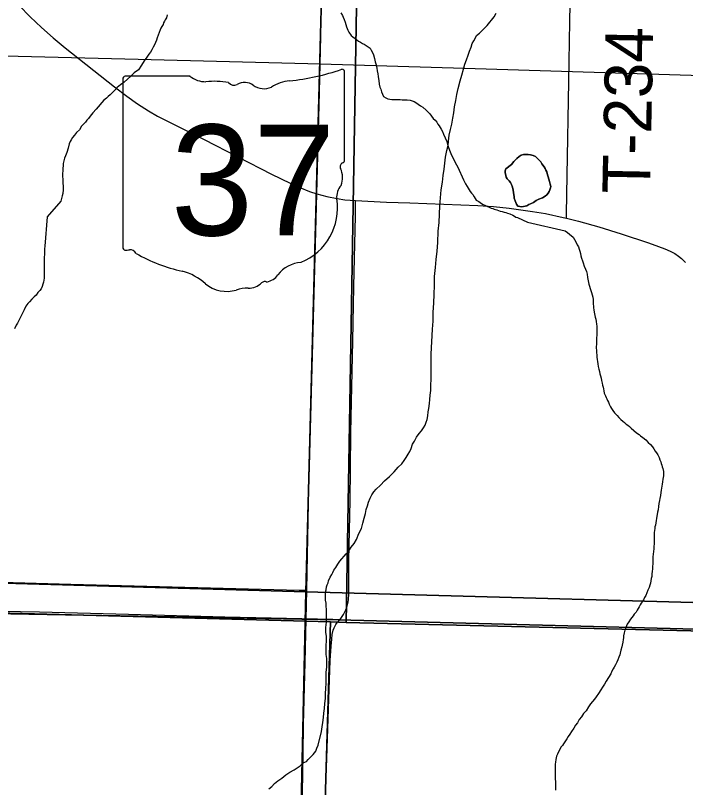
# Model space of a CAD drawing. Extents: x 0 to 68, y 0 to 52.9.
# Drawn here: x 46.643 to 47.485, y 35.018 to 35.989 of the extents above; entities that cross this region are included whole.
import ezdxf

# ---------------------------------------------------------------- set-up
doc = ezdxf.new("R2010")
doc.units = 0
for name, color, linetype in [('Default', 7, 'Continuous'), ('GM_X_County_Road', 7, 'Continuous'), ('GM_X_Minor_Lake', 7, 'Continuous'), ('GM_X_Minor_River', 7, 'Continuous'), ('GM_X_State_Route', 7, 'Continuous'), ('GM_X_State_Shield', 7, 'Continuous'), ('GM_X_Township', 7, 'Continuous'), ('GM_X_Township_Road', 7, 'Continuous'), ('GM_X_Township_Road_Text', 7, 'Continuous')]:
    doc.layers.add(name, color=color, linetype=linetype)

msp = doc.modelspace()

# ---------------------------------------------------------------- linework, layer by layer
at = {"layer": 'Default'}
for points in [[(45.68961, 36.62483), (47.04294, 36.58651), (47.00797, 35.26364), (45.66716, 35.30232)], [(47.04294, 36.58651), (48.38433, 36.55233), (48.34582, 35.22698), (47.00797, 35.26364)], [(47.07622, 36.27481), (47.05879, 35.22529), (47.03919, 35.22593), (45.9997, 35.25406), (46.0139, 36.30128)], [(48.14013, 36.24631), (48.11512, 35.19975), (47.05879, 35.22529), (47.07622, 36.27481)], [(45.66716, 35.30232), (47.00797, 35.26364), (46.97896, 33.9387), (45.64513, 33.97481)], [(47.00797, 35.26364), (48.34582, 35.22698), (48.31488, 33.90856), (46.97896, 33.9387)], [(45.9809, 35.25428), (45.9997, 35.25406), (47.03919, 35.22593), (47.00837, 34.19765), (45.92571, 34.22831)], [(47.03919, 35.22593), (47.05879, 35.22529), (48.11512, 35.19975), (48.08148, 34.17031), (47.00837, 34.19765)]]:
    msp.add_lwpolyline(points, close=True, dxfattribs=at)
at = {"layer": 'GM_X_County_Road'}
for points in [[(47.02596, 35.92783), (47.02667, 35.96209), (47.02864, 36.06461), (47.03287, 36.23684), (47.03545, 36.33115), (47.03737, 36.41728), (47.04018, 36.55261), (47.04236, 36.63052), (47.045, 36.72482), (47.04672, 36.7781), (47.05003, 36.90523), (47.05064, 36.92548)], [(47.00914, 35.26579), (47.01144, 35.3757), (47.01675, 35.57662), (47.02103, 35.73244), (47.02518, 35.89236), (47.02596, 35.92783)], [(47.05093, 35.22914), (47.05545, 35.23523), (47.05843, 35.24115), (47.05965, 35.24424), (47.06116, 35.25072), (47.06155, 35.25403), (47.06197, 35.26065), (47.06201, 35.3034), (47.0636, 35.37885), (47.06399, 35.41823), (47.06474, 35.46415), (47.06692, 35.57899), (47.06819, 35.6479), (47.07041, 35.73647), (47.07033, 35.74968), (47.0703, 35.75575)], [(46.99522, 34.60237), (46.99533, 34.60884), (46.99678, 34.67854), (47.00014, 34.82619), (47.00333, 34.98612), (47.00462, 35.05996), (47.005, 35.09685), (47.00724, 35.17474), (47.00914, 35.26579)], [(47.0217, 34.70796), (47.02235, 34.73142), (47.02473, 34.80356), (47.02731, 34.87899), (47.02911, 34.92476), (47.03175, 34.98066), (47.03347, 35.02982), (47.03691, 35.12867), (47.03874, 35.17737), (47.03978, 35.19548), (47.04048, 35.20413), (47.04117, 35.20993), (47.04239, 35.21568), (47.04378, 35.21869), (47.04586, 35.2227), (47.04784, 35.22555), (47.05093, 35.22914)]]:
    msp.add_lwpolyline(points, dxfattribs=at)
at = {"layer": 'GM_X_Minor_Lake'}
for points in [[(47.25917, 35.79574), (47.2665, 35.80127), (47.26936, 35.80484), (47.27304, 35.80881), (47.27629, 35.81118), (47.27873, 35.81276), (47.28156, 35.81393), (47.28438, 35.81389), (47.2872, 35.81385), (47.29042, 35.81341), (47.29363, 35.81256), (47.29643, 35.81132), (47.29962, 35.80847), (47.30161, 35.80643), (47.30319, 35.8044), (47.30477, 35.80197), (47.30755, 35.79832), (47.30873, 35.79629), (47.30951, 35.79427), (47.31069, 35.79185), (47.31147, 35.78983), (47.3134, 35.78297), (47.31416, 35.77975), (47.31493, 35.77652), (47.3157, 35.7737), (47.31527, 35.7717), (47.31443, 35.7693), (47.3136, 35.7673), (47.31237, 35.76531), (47.31073, 35.76292), (47.30869, 35.76134), (47.30544, 35.75937), (47.301, 35.75782), (47.29735, 35.75586), (47.29409, 35.75349), (47.29045, 35.75193), (47.28842, 35.75075), (47.28558, 35.74918), (47.28356, 35.74881), (47.27952, 35.74806), (47.27711, 35.74849), (47.2743, 35.74893), (47.27271, 35.75136), (47.27194, 35.75338), (47.27115, 35.7554), (47.26999, 35.75903), (47.26961, 35.76105), (47.26924, 35.76306), (47.26887, 35.76588), (47.26851, 35.7691), (47.26775, 35.77272), (47.26658, 35.77595), (47.265, 35.77878), (47.26342, 35.78082), (47.26103, 35.78326), (47.25985, 35.78528), (47.25947, 35.7873), (47.25831, 35.79133), (47.25834, 35.79334), (47.25917, 35.79574)], [(47.31073, 35.76292), (47.31237, 35.76531), (47.3136, 35.7673), (47.31443, 35.7693), (47.31527, 35.7717), (47.3157, 35.7737), (47.31493, 35.77652), (47.31416, 35.77975), (47.3134, 35.78297), (47.31147, 35.78983), (47.31069, 35.79185), (47.30951, 35.79427), (47.30873, 35.79629), (47.30755, 35.79832), (47.30477, 35.80197), (47.30319, 35.8044), (47.30161, 35.80643), (47.29962, 35.80847), (47.29643, 35.81132), (47.29363, 35.81256), (47.29042, 35.81341), (47.2872, 35.81385), (47.28438, 35.81389), (47.28156, 35.81393), (47.27873, 35.81276), (47.27629, 35.81118), (47.27304, 35.80881), (47.26936, 35.80484), (47.2665, 35.80127), (47.25917, 35.79574)], [(47.25917, 35.79574), (47.25834, 35.79334), (47.25831, 35.79133), (47.25947, 35.7873), (47.25985, 35.78528), (47.26103, 35.78326), (47.26342, 35.78082), (47.265, 35.77878), (47.26658, 35.77595), (47.26775, 35.77272), (47.26851, 35.7691), (47.26887, 35.76588), (47.26924, 35.76306), (47.26961, 35.76105), (47.26999, 35.75903), (47.27115, 35.7554), (47.27194, 35.75338), (47.27271, 35.75136), (47.2743, 35.74893), (47.27711, 35.74849), (47.27952, 35.74806), (47.28356, 35.74881), (47.28558, 35.74918), (47.28842, 35.75075), (47.29045, 35.75193), (47.29409, 35.75349), (47.29735, 35.75586), (47.301, 35.75782), (47.30544, 35.75937), (47.30869, 35.76134), (47.31073, 35.76292)]]:
    msp.add_lwpolyline(points, dxfattribs=at)
at = {"layer": 'GM_X_Minor_River'}
for points in [[(46.8338, 35.98936), (46.83295, 35.98575), (46.83131, 35.98336), (46.83048, 35.98136), (46.82925, 35.97937), (46.82882, 35.97737), (46.82717, 35.97458), (46.82594, 35.97258), (46.82511, 35.97059), (46.82386, 35.96739), (46.82261, 35.96379), (46.82096, 35.96059), (46.82011, 35.95739), (46.81887, 35.9546), (46.81762, 35.9518), (46.81597, 35.94861), (46.81432, 35.94541), (46.81267, 35.94262), (46.81062, 35.93984), (46.80816, 35.93625), (46.80488, 35.93147), (46.80159, 35.92629), (46.79789, 35.92032), (46.7922, 35.91637), (46.78812, 35.91241), (46.78404, 35.90844), (46.77957, 35.90489), (46.77509, 35.90133), (46.77102, 35.89817), (46.76735, 35.8942), (46.76449, 35.89142), (46.76205, 35.88904), (46.7596, 35.88667), (46.75756, 35.88468), (46.75431, 35.88231), (46.74449, 35.87079), (46.74041, 35.86602), (46.73713, 35.86205), (46.73468, 35.85927), (46.73264, 35.85688), (46.731, 35.85449), (46.72855, 35.85212), (46.7261, 35.84934), (46.72362, 35.84495), (46.71996, 35.84138), (46.71709, 35.8382), (46.71464, 35.83502), (46.71299, 35.83223), (46.71176, 35.83024), (46.71051, 35.82704), (46.70923, 35.82183), (46.70755, 35.81623), (46.70589, 35.81223), (46.70464, 35.80903), (46.7038, 35.80583), (46.70295, 35.80263), (46.70291, 35.79941), (46.70247, 35.79661), (46.70243, 35.79339), (46.70239, 35.78978), (46.70234, 35.78616), (46.7027, 35.78294), (46.70265, 35.77852), (46.70298, 35.7733), (46.70293, 35.76928), (46.70247, 35.76486), (46.70163, 35.76166), (46.70078, 35.75846), (46.69994, 35.75526), (46.68296, 35.73533)], [(47.05218, 35.99212), (47.05414, 35.98848), (47.05493, 35.98646), (47.0561, 35.98363), (47.05726, 35.9804), (47.05843, 35.97717), (47.0592, 35.97435), (47.05998, 35.97233), (47.06076, 35.97031), (47.06194, 35.96748), (47.06511, 35.96342), (47.0671, 35.96179), (47.0699, 35.95974), (47.07189, 35.95811), (47.07428, 35.95647), (47.07669, 35.95523), (47.07908, 35.95359), (47.08149, 35.95236), (47.08388, 35.95072), (47.08628, 35.94908), (47.08867, 35.94744), (47.09025, 35.94501), (47.09183, 35.94218), (47.093, 35.93895), (47.09415, 35.93451), (47.09531, 35.93048), (47.09647, 35.92645), (47.09722, 35.92242), (47.09758, 35.9192), (47.09834, 35.91517), (47.0991, 35.91195), (47.09947, 35.90913), (47.09984, 35.90671), (47.10019, 35.90229)], [(47.206, 35.92128), (47.20802, 35.92729), (47.21004, 35.9328), (47.21206, 35.93882), (47.21358, 35.94383), (47.21559, 35.94884), (47.21711, 35.95335), (47.21913, 35.95685), (47.22064, 35.95986), (47.22265, 35.96337), (47.22617, 35.96636), (47.22919, 35.96936), (47.23221, 35.97236), (47.23573, 35.97586), (47.24478, 35.98687), (47.2473, 35.99138)], [(47.03289, 35.26067), (47.0329, 35.26318), (47.03341, 35.26619), (47.03392, 35.2702), (47.03493, 35.2727), (47.03594, 35.27521), (47.03645, 35.27771), (47.03846, 35.28222), (47.04048, 35.28573), (47.04199, 35.28823), (47.043, 35.29124), (47.04551, 35.29424), (47.04803, 35.29875), (47.05055, 35.30225), (47.0586, 35.31175), (47.06212, 35.31525), (47.06514, 35.31976), (47.06866, 35.32477), (47.07168, 35.32977), (47.07471, 35.33729), (47.07774, 35.3433), (47.07976, 35.35031), (47.08128, 35.35633), (47.0828, 35.36234), (47.08381, 35.36736), (47.08533, 35.37187), (47.08684, 35.37638), (47.08886, 35.38139), (47.09088, 35.38589), (47.0934, 35.3894), (47.09641, 35.3929), (47.10194, 35.3979), (47.10697, 35.4034), (47.11301, 35.4089), (47.11904, 35.4149), (47.12407, 35.4204), (47.1286, 35.4249), (47.13162, 35.42891), (47.13413, 35.43291), (47.13665, 35.43691), (47.13867, 35.44042), (47.14018, 35.44393), (47.1422, 35.44944), (47.14472, 35.45344), (47.14724, 35.45845), (47.15026, 35.46296), (47.15328, 35.46646), (47.15579, 35.46996), (47.15781, 35.47347), (47.15932, 35.47697), (47.16033, 35.48048), (47.16135, 35.48499), (47.16186, 35.49001), (47.16237, 35.49452), (47.16339, 35.50054), (47.1639, 35.50555), (47.16442, 35.51107), (47.16493, 35.51709), (47.16495, 35.52361), (47.16547, 35.53113), (47.16548, 35.53815), (47.1655, 35.54568), (47.16552, 35.55371), (47.16554, 35.56273), (47.16712, 35.59433), (47.16814, 35.60436), (47.16817, 35.6154), (47.1687, 35.62694), (47.16922, 35.63797), (47.16975, 35.649), (47.16978, 35.66054), (47.17081, 35.67157), (47.17183, 35.6816), (47.17286, 35.69214), (47.17389, 35.70317), (47.17442, 35.71721), (47.17545, 35.72824), (47.17598, 35.73878), (47.1765, 35.74931), (47.17703, 35.75934), (47.17806, 35.76937), (47.17958, 35.7789), (47.18061, 35.78742), (47.18163, 35.79545), (47.18265, 35.80297), (47.18367, 35.81049), (47.18519, 35.81901), (47.18671, 35.82503), (47.18723, 35.83054), (47.18825, 35.83806), (47.18977, 35.84508), (47.19129, 35.8521), (47.19281, 35.85962), (47.19383, 35.86614), (47.19485, 35.87366), (47.19638, 35.88168), (47.1979, 35.8892), (47.19942, 35.89672), (47.20195, 35.90624), (47.20397, 35.91376), (47.206, 35.92128)], [(47.10019, 35.90229), (47.10095, 35.89866), (47.10212, 35.89584), (47.10289, 35.89261), (47.10564, 35.88695), (47.10843, 35.88491), (47.11124, 35.88366), (47.11365, 35.88323), (47.11606, 35.8828), (47.11928, 35.88316), (47.1217, 35.88312), (47.12412, 35.88309), (47.12654, 35.88306), (47.12895, 35.88263), (47.13096, 35.8826), (47.13338, 35.88257), (47.13539, 35.88254), (47.13901, 35.88209), (47.14182, 35.88125), (47.14423, 35.88042), (47.14622, 35.87919), (47.14902, 35.87714), (47.15221, 35.87509), (47.15501, 35.87345), (47.15939, 35.86937), (47.16138, 35.86734), (47.16377, 35.86489), (47.16575, 35.86205), (47.16813, 35.85921), (47.17051, 35.85677), (47.1725, 35.85433), (47.17408, 35.8519), (47.17567, 35.84987), (47.17803, 35.84582), (47.1796, 35.84259), (47.18117, 35.83935), (47.18313, 35.8349), (47.18508, 35.83006), (47.18702, 35.82401), (47.18857, 35.81916), (47.19013, 35.81513), (47.1917, 35.81149), (47.19367, 35.80825), (47.19524, 35.80461), (47.1972, 35.80097), (47.19918, 35.79773), (47.20623, 35.78197), (47.20859, 35.77711), (47.21056, 35.77347), (47.21214, 35.77144), (47.21332, 35.76942), (47.21451, 35.76739), (47.21609, 35.76536), (47.21768, 35.76333), (47.21966, 35.7605), (47.22202, 35.75645), (47.22522, 35.7548), (47.22882, 35.75234), (47.23082, 35.75111), (47.23282, 35.74988), (47.23562, 35.74863), (47.23842, 35.74739), (47.24083, 35.74616), (47.24283, 35.74573), (47.24484, 35.7449), (47.24805, 35.74405), (47.25206, 35.74239), (47.25487, 35.74195), (47.25728, 35.74112), (47.25929, 35.74069), (47.26129, 35.73986), (47.2645, 35.73901), (47.26811, 35.73736), (47.27011, 35.73613), (47.2721, 35.7349), (47.27411, 35.73447), (47.28677, 35.72858)], [(46.68296, 35.73533), (46.67991, 35.69841), (46.6795, 35.6952), (46.6795, 35.692), (46.67949, 35.68878), (46.67907, 35.68397), (46.67907, 35.68036), (46.67906, 35.67554), (46.67905, 35.67153), (46.67904, 35.66792), (46.67903, 35.66471), (46.67902, 35.6615), (46.67902, 35.65829), (46.67861, 35.65588), (46.6782, 35.65307), (46.67739, 35.65067), (46.67659, 35.64786), (46.67537, 35.64505), (46.67376, 35.64265), (46.67135, 35.64025), (46.66893, 35.63705), (46.66652, 35.63465), (46.6637, 35.63185), (46.66089, 35.62864), (46.65847, 35.62624), (46.65606, 35.62304), (46.65404, 35.61863), (46.65203, 35.61423), (46.65041, 35.61102), (46.64557, 35.60181), (46.64396, 35.599), (46.64194, 35.59459)], [(47.28677, 35.72858), (47.33379, 35.718), (47.33699, 35.71558), (47.33939, 35.71357), (47.3438, 35.70994), (47.3458, 35.70672), (47.3474, 35.70391), (47.349, 35.70029), (47.3506, 35.69748), (47.35139, 35.69466), (47.35219, 35.69225), (47.35298, 35.68944), (47.35378, 35.68623), (47.35458, 35.68342), (47.35577, 35.6802), (47.35657, 35.67739), (47.35776, 35.67337), (47.35936, 35.66976), (47.36056, 35.66654), (47.36135, 35.66333), (47.36215, 35.65931), (47.36294, 35.6549), (47.36373, 35.65088), (47.36453, 35.64807), (47.36533, 35.64526), (47.36612, 35.64285), (47.36692, 35.64004), (47.36771, 35.63722), (47.36851, 35.63441), (47.36891, 35.6316), (47.3693, 35.62879), (47.36929, 35.62598), (47.36969, 35.62277), (47.36968, 35.62076), (47.37008, 35.61835), (47.37047, 35.61554), (47.37087, 35.61354), (47.37127, 35.61112), (47.37166, 35.60912), (47.37246, 35.60671), (47.37286, 35.6039), (47.37325, 35.60028), (47.37365, 35.59787), (47.37363, 35.59105), (47.37362, 35.58905), (47.37362, 35.58664), (47.37321, 35.58303), (47.3732, 35.58022), (47.3732, 35.57661), (47.37319, 35.5746), (47.37278, 35.57259), (47.37278, 35.57018), (47.37317, 35.56778), (47.37317, 35.56457), (47.37356, 35.56176), (47.37356, 35.55895), (47.37395, 35.55613), (47.37435, 35.55332), (47.37514, 35.55051), (47.37553, 35.5473), (47.37633, 35.54369), (47.37713, 35.54088), (47.37752, 35.53806), (47.37832, 35.53525), (47.37911, 35.53244), (47.37951, 35.52963), (47.3803, 35.52642), (47.3807, 35.52361), (47.3815, 35.52119), (47.38189, 35.51919), (47.38269, 35.51678), (47.38308, 35.51357), (47.38468, 35.51035), (47.38548, 35.50834), (47.38628, 35.50633), (47.38708, 35.50432), (47.38828, 35.50231), (47.38907, 35.4999), (47.39107, 35.49628), (47.39227, 35.49427), (47.39387, 35.49186), (47.39587, 35.48904), (47.39907, 35.48542), (47.40148, 35.48301), (47.40388, 35.48059), (47.40628, 35.47858), (47.40828, 35.47656), (47.41069, 35.47455), (47.41269, 35.47334), (47.4147, 35.47173), (47.4167, 35.46971), (47.42351, 35.46367), (47.42671, 35.46165), (47.42872, 35.46004), (47.43152, 35.45803), (47.43513, 35.45481), (47.43833, 35.45159), (47.44113, 35.44917), (47.44354, 35.44635), (47.44554, 35.44353), (47.44714, 35.44072)], [(47.44714, 35.44072), (47.44874, 35.43871), (47.45034, 35.43589), (47.45193, 35.43268), (47.45273, 35.42987), (47.45393, 35.42746), (47.45472, 35.42504), (47.45552, 35.42304), (47.45592, 35.42103), (47.45672, 35.41902), (47.45751, 35.415), (47.45751, 35.41259), (47.4575, 35.40979), (47.45709, 35.40778), (47.45669, 35.40537), (47.45628, 35.40217), (47.45587, 35.39936), (47.45546, 35.39655), (47.45506, 35.39414), (47.45465, 35.39174), (47.45424, 35.38853), (47.45383, 35.38491), (47.45302, 35.38131), (47.45261, 35.3785), (47.4518, 35.37489), (47.45139, 35.37128), (47.45058, 35.36687), (47.44977, 35.36406), (47.44936, 35.36125), (47.44895, 35.35884), (47.44773, 35.35042), (47.44732, 35.34761), (47.44652, 35.34561), (47.44651, 35.3436), (47.4461, 35.3408), (47.4457, 35.33839), (47.44569, 35.33397), (47.44568, 35.33076), (47.44567, 35.32715), (47.44566, 35.32434), (47.44525, 35.32073), (47.44525, 35.31792), (47.44484, 35.31471), (47.44443, 35.3111), (47.44402, 35.30789), (47.44401, 35.30268), (47.444, 35.29906), (47.44359, 35.29585), (47.44358, 35.29264), (47.44318, 35.28944), (47.44277, 35.28663), (47.44276, 35.28301), (47.44195, 35.28061), (47.44154, 35.2778), (47.44113, 35.27459), (47.44032, 35.27219), (47.43952, 35.26938), (47.4379, 35.26577), (47.43669, 35.26257), (47.43508, 35.25936), (47.43347, 35.25656), (47.43226, 35.25375), (47.43065, 35.25135), (47.42944, 35.24935), (47.42823, 35.24734), (47.42702, 35.24494), (47.4242, 35.24094), (47.42299, 35.23813), (47.42058, 35.23573), (47.41937, 35.23373), (47.41775, 35.23132), (47.41614, 35.22932), (47.41373, 35.22612), (47.41172, 35.22332), (47.40889, 35.2157), (47.40808, 35.21209), (47.40727, 35.20848), (47.40726, 35.20607), (47.40686, 35.20367), (47.40644, 35.20046), (47.40563, 35.19685), (47.40523, 35.19444), (47.40401, 35.19043), (47.4032, 35.18682), (47.4024, 35.18442), (47.40118, 35.18161), (47.39997, 35.17841), (47.39876, 35.1752), (47.39715, 35.17199), (47.39554, 35.16919), (47.39433, 35.16679), (47.39272, 35.16398), (47.3911, 35.16078), (47.38828, 35.15597), (47.38546, 35.15156), (47.38345, 35.14756), (47.38103, 35.14395), (47.37861, 35.14035), (47.37579, 35.13594), (47.37297, 35.13194), (47.37056, 35.12874)], [(46.96159, 35.0161), (46.96511, 35.0191), (46.96863, 35.0226), (46.97265, 35.0261), (46.97767, 35.02959), (46.9827, 35.03359), (46.98772, 35.03708), (46.99325, 35.04008), (46.99727, 35.04257), (47.00079, 35.04507), (47.00481, 35.04856), (47.00883, 35.05056), (47.01084, 35.05306), (47.01386, 35.05606), (47.01738, 35.05906), (47.0204, 35.06356), (47.02191, 35.06707), (47.02343, 35.07108), (47.02748, 35.08812), (47.02849, 35.09414), (47.02951, 35.09965), (47.03003, 35.10567), (47.03054, 35.11119), (47.03156, 35.1172), (47.03207, 35.12322), (47.03259, 35.12974), (47.0326, 35.13576), (47.03312, 35.14228), (47.03364, 35.1488), (47.03366, 35.15632), (47.03367, 35.16285), (47.03419, 35.16886), (47.0342, 35.17438), (47.03421, 35.1799), (47.03372, 35.18492), (47.03374, 35.19044), (47.03375, 35.19646), (47.03376, 35.20197), (47.03378, 35.20749), (47.03329, 35.21301), (47.0333, 35.21903), (47.03382, 35.22555), (47.03383, 35.23007), (47.03384, 35.23458), (47.03385, 35.23809), (47.03385, 35.2416), (47.03336, 35.24562), (47.03337, 35.24963), (47.03288, 35.25314), (47.03289, 35.25716), (47.03289, 35.26067)], [(47.37056, 35.12874), (47.36814, 35.12594), (47.36573, 35.12273), (47.36331, 35.11913), (47.36049, 35.11432), (47.35687, 35.11072), (47.35445, 35.10672), (47.35164, 35.10311), (47.34922, 35.09911), (47.3468, 35.0959), (47.34479, 35.0923), (47.34197, 35.08829), (47.33995, 35.08469), (47.33754, 35.08189), (47.33593, 35.07908), (47.33431, 35.07628), (47.3319, 35.07268), (47.33069, 35.07067), (47.32908, 35.06867), (47.32545, 35.06266), (47.32424, 35.05946), (47.32303, 35.05705), (47.32263, 35.05505), (47.32222, 35.05304), (47.32181, 35.04943), (47.3214, 35.04703), (47.3214, 35.04502), (47.32139, 35.04261), (47.32139, 35.0402), (47.32138, 35.0378), (47.32138, 35.03458), (47.32137, 35.03177), (47.32136, 35.02856), (47.32175, 35.02495), (47.32175, 35.02214), (47.32174, 35.01853), (47.32173, 35.01452)]]:
    msp.add_lwpolyline(points, dxfattribs=at)
at = {"layer": 'GM_X_State_Route'}
for points in [[(46.64793, 36.00116), (46.66161, 35.98703), (46.67579, 35.9734), (46.69052, 35.96038), (46.70567, 35.94784), (46.76753, 35.89904), (46.78323, 35.88718), (46.79657, 35.87766), (46.8103, 35.86877), (46.82156, 35.8621), (46.83311, 35.85594), (46.8801, 35.83249), (46.96491, 35.78918), (46.98847, 35.77762), (47.00041, 35.77224), (47.01258, 35.76745), (47.02188, 35.76439), (47.0345, 35.76098), (47.04732, 35.75844), (47.05701, 35.75698), (47.0703, 35.75575), (47.10935, 35.75393), (47.1389, 35.75302), (47.22422, 35.74976), (47.24392, 35.74837), (47.26353, 35.7462), (47.29283, 35.74215), (47.30906, 35.73943), (47.33159, 35.73466), (47.3357, 35.73365)], [(47.3357, 35.73365), (47.35075, 35.72996), (47.37609, 35.72295), (47.40435, 35.7142), (47.43865, 35.70274), (47.45106, 35.69825), (47.4593, 35.6951), (47.46599, 35.6921), (47.47184, 35.68909), (47.47636, 35.68608), (47.4802, 35.68291), (47.48523, 35.67806)]]:
    msp.add_lwpolyline(points, dxfattribs=at)
at = {"layer": 'GM_X_State_Shield'}
for p, q in [((46.86242, 35.91214), (46.78088, 35.91214)), ((47.05657, 35.80683), (47.05657, 35.91738)), ((46.77813, 35.90851), (46.77813, 35.69718)), ((47.05654, 35.80686), (47.05657, 35.80683))]:
    msp.add_line(p, q, dxfattribs=at)
for centre, radius, start, end in [((46.95738, 36.20025), 0.29527, 275.84447, 288.90645), ((47.05348, 35.91784), 0.0031, 351.86209, 97.738), ((46.78132, 35.90896), 0.00323, 98.1301, 188.1301), ((46.88183, 35.93668), 0.03129, 231.61951, 271.11188), ((46.89221, 35.7935), 0.11232, 80.48669, 94.98827), ((46.91771, 35.91005), 0.00903, 219.79206, 297.10237), ((46.93096, 35.88563), 0.01877, 54.46668, 119.14113), ((46.95518, 35.91913), 0.02258, 233.85621, 294.82819), ((46.99505, 35.8476), 0.0594, 97.34618, 120.76885), ((47.05585, 35.79872), 0.0048, 107.94398, 210.33697), ((47.05326, 35.80641), 0.00332, 289.60381, 7.73413), ((47.02533, 35.78474), 0.0288, 340.03296, 23.64957), ((47.06767, 35.76057), 0.02095, 136.8065, 186.92959), ((46.97393, 35.74651), 0.07385, 292.30889, 8.98584), ((46.78135, 35.69672), 0.00325, 171.95839, 258.30661), ((46.78185, 35.71834), 0.02483, 267.33899, 280.60386), ((46.78693, 35.68499), 0.00895, 29.74838, 93.27175), ((46.89998, 35.87486), 0.21323, 240.41292, 257.1985), ((47.00507, 35.63785), 0.04045, 94.40312, 142.57675), ((46.83641, 35.60224), 0.06672, 47.18416, 75.83597), ((46.95382, 35.6767), 0.02386, 282.87319, 323.27711), ((46.90857, 35.68394), 0.04233, 230.70037, 286.29184), ((46.93612, 35.66811), 0.02256, 268.77702, 315.54927), ((46.95653, 35.64765), 0.00635, 65.75173, 132.64842), ((46.93303, 35.61088), 0.03479, 85.69512, 111.20995)]:
    msp.add_arc(centre, radius, start, end, dxfattribs=at)
at = {"layer": 'GM_X_Township'}
for points in [[(49.65006, 35.14791), (49.27004, 35.15827), (49.16794, 35.1597), (48.64756, 35.17873), (48.11741, 35.1987), (47.75469, 35.21012), (47.04874, 35.22839), (46.52235, 35.23802), (45.99923, 35.25445), (45.98487, 35.25468), (45.19609, 35.27373)], [(45.19609, 35.27373), (45.98487, 35.25468), (45.99923, 35.25445), (46.52235, 35.23802), (47.04874, 35.22839), (47.75469, 35.21012), (48.11741, 35.1987), (48.64756, 35.17873), (49.16794, 35.1597), (49.14655, 34.52617), (49.1402, 34.32683), (49.1301, 33.87287), (49.12379, 33.61016), (49.09761, 32.54877), (49.08008, 32.02106), (49.06912, 31.4938), (49.06183, 31.14308)]]:
    msp.add_lwpolyline(points, dxfattribs=at)
at = {"layer": 'GM_X_Township_Road'}
for points in [[(47.3357, 35.73365), (47.33577, 35.73915), (47.33635, 35.78735), (47.33834, 35.90555), (47.33964, 35.98107), (47.34134, 36.06643), (47.34455, 36.24043), (47.34496, 36.27984), (47.34573, 36.31922), (47.3472, 36.42429), (47.34781, 36.44727), (47.34771, 36.45778)], [(45.68035, 35.96491), (45.8947, 35.959), (46.02595, 35.95516), (46.14901, 35.95191), (46.44024, 35.94316), (46.61252, 35.93846), (46.79712, 35.93375), (47.01042, 35.92829), (47.02596, 35.92783)], [(47.02596, 35.92783), (47.2073, 35.92247), (47.38364, 35.91674), (47.69537, 35.9074), (47.78152, 35.90553), (47.83484, 35.90424), (47.921, 35.90291), (48.23691, 35.8967), (48.36572, 35.89403)], [(44.99612, 35.32175), (45.14605, 35.3173), (45.45773, 35.30878), (45.60946, 35.30421), (45.83093, 35.29804), (45.92117, 35.29592), (45.97448, 35.29455), (46.20415, 35.28788), (46.45842, 35.28077), (46.52402, 35.27905), (46.71267, 35.2736), (46.99975, 35.26603), (47.00914, 35.26579)], [(46.52974, 35.24115), (46.67342, 35.23848), (46.78495, 35.23564), (46.90632, 35.23237), (47.04205, 35.22934), (47.05093, 35.22914)]]:
    msp.add_lwpolyline(points, dxfattribs=at)

# ---------------------------------------------------------------- texts
at = {"layer": 'GM_X_State_Shield'}
msp.add_text('37', height=0.139219, dxfattribs=at).set_placement((46.83821, 35.71208))
at = {"layer": 'GM_X_Township_Road_Text'}
msp.add_text('T-234', height=0.06, rotation=88.87238, dxfattribs=at).set_placement((47.44055, 35.76395))

doc.saveas('drawing.dxf')
